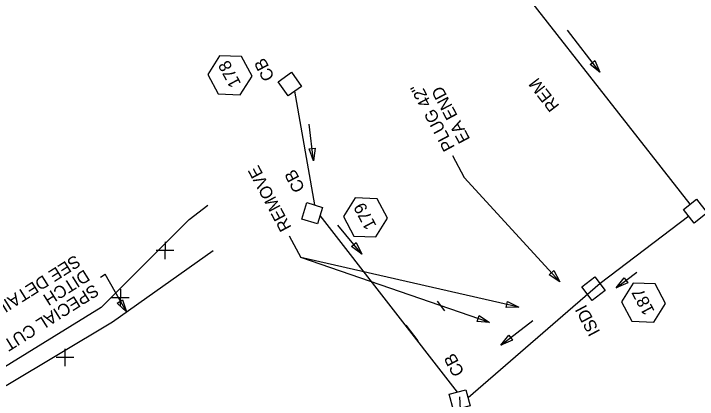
# Model space of a CAD drawing. Extents: x 2384780 to 2405432, y 547869 to 573706.
# Drawn here: x 2401953.5 to 2402230.7, y 571447.5 to 571604 of the extents above; entities that cross this region are included whole.
import ezdxf

# ---------------------------------------------------------------- set-up
doc = ezdxf.new("R2010")
doc.units = 0
for name, color, linetype in [('Old_Level_1', 7, 'Continuous'), ('Old_Level_18', 7, 'Continuous'), ('Old_Level_20', 7, 'Continuous'), ('Old_Level_22', 7, 'Continuous'), ('Old_Level_5', 7, 'Continuous'), ('Old_Level_63', 7, 'Continuous'), ('Old_Level_9', 7, 'Continuous')]:
    doc.layers.add(name, color=color, linetype=linetype)

# ---------------------------------------------------------------- blocks, each defined once
blk = doc.blocks.new('SPOT')
at = {"layer": 'Old_Level_1'}
for p, q in [((-5.48625, 4.61225), (5.48625, -4.61175)), ((-4.608, -5.326), (4.609, 5.325))]:
    blk.add_line(p, q, dxfattribs=at)

msp = doc.modelspace()

# ---------------------------------------------------------------- linework, layer by layer
at = {"layer": 'Old_Level_1'}
for p, q in [((2402227.76, 571526.65), (2402114.88, 571670.92)), ((2402075.52, 571526.38), (2402067.46, 571572.53)), ((2402133.48, 571450.45), (2402077.72, 571522.05)), ((2402227.26, 571521.82), (2402191.24, 571494.46)), ((2402191.24, 571494.46), (2402137.72, 571448.09)), ((2402136, 571416), (2402134.37, 571448.61))]:
    msp.add_line(p, q, dxfattribs=at)
at = {"layer": 'Old_Level_18'}
msp.add_lwpolyline([(2402034.39, 571507.82), (2401993.57, 571478.86), (2401950.35, 571453.03)], dxfattribs=at)
at = {"layer": 'Old_Level_20'}
for points in [[(2402036.97, 571586.92), (2402032.23, 571579.33), (2402036.43, 571571.43), (2402045.37, 571571.11), (2402050.11, 571578.7), (2402045.91, 571586.6)], [(2402091.9, 571529.24), (2402087.16, 571521.65), (2402091.36, 571513.75), (2402100.3, 571513.44), (2402105.04, 571521.03), (2402100.84, 571528.93)], [(2402204.65, 571494.69), (2402199.91, 571487.1), (2402204.11, 571479.2), (2402213.05, 571478.89), (2402217.79, 571486.48), (2402213.59, 571494.38)]]:
    msp.add_lwpolyline(points, close=True, dxfattribs=at)
at = {"layer": 'Old_Level_22'}
for p, q in [((2402125.15, 571487.41), (2402128.21, 571483.45)), ((2402112.49, 571477.63), (2402117.38, 571471.3))]:
    msp.add_line(p, q, dxfattribs=at)
at = {"layer": 'Old_Level_5'}
for p, q in [((2402191.21, 571580.24), (2402178.06, 571597.24)), ((2402075.09, 571544.32), (2402073.32, 571559.1)), ((2402131.47, 571546.42), (2402136.17, 571537.59)), ((2402174.91, 571495.24), (2402136.17, 571537.59)), ((2402094.59, 571506.47), (2402084.97, 571518.21)), ((2402065.22, 571513.88), (2402069.91, 571505.05)), ((2402158.26, 571484.9), (2402069.91, 571505.05)), ((2402146.48, 571478.7), (2402069.91, 571505.05)), ((2401988.7, 571497.1), (2401990.54, 571498.26)), ((2401999.19, 571482.98), (2401990.54, 571498.26)), ((2402197.84, 571492.75), (2402206.16, 571499.18)), ((2402151.04, 571469.47), (2402164.05, 571479.52))]:
    msp.add_line(p, q, dxfattribs=at)
for points in [[(2402189.14, 571584.96), (2402191.21, 571580.24), (2402187.17, 571583.43)], [(2402075.74, 571549.43), (2402075.09, 571544.32), (2402073.26, 571549.14)], [(2402092.38, 571511.13), (2402094.59, 571506.47), (2402090.45, 571509.55)], [(2402172.46, 571499.78), (2402174.91, 571495.24), (2402170.61, 571498.09)], [(2402202.56, 571494.82), (2402197.84, 571492.75), (2402201.03, 571496.8)], [(2401997.62, 571487.89), (2401999.19, 571482.98), (2401995.49, 571486.57)], [(2402153.66, 571487.23), (2402158.26, 571484.9), (2402153.11, 571484.79)], [(2402142.16, 571481.51), (2402146.48, 571478.7), (2402141.35, 571479.15)], [(2402155.77, 571471.54), (2402151.04, 571469.47), (2402154.24, 571473.52)]]:
    msp.add_lwpolyline(points, close=True, dxfattribs=at)
at = {"layer": 'Old_Level_63'}
msp.add_line((2402024.6, 571520.49), (2402032.14, 571526.28), dxfattribs=at)
msp.add_lwpolyline([(2402024.6, 571520.49), (2401988.97, 571484.82), (2401946.14, 571458.48)], dxfattribs=at)
at = {"layer": 'Old_Level_9'}
for points in [[(2402064.73, 571570.59), (2402060.67, 571576.33), (2402066.14, 571580.2), (2402070.2, 571574.46)], [(2402078.73, 571525.42), (2402076.72, 571518.69), (2402070.3, 571520.61), (2402072.32, 571527.34)], [(2402229.42, 571519.05), (2402225.11, 571524.6), (2402230.4, 571528.71), (2402234.71, 571523.16)], [(2402188.08, 571487.59), (2402183.79, 571493.15), (2402189.09, 571497.24), (2402193.38, 571491.68)], [(2402138.55, 571444.84), (2402131.75, 571443.09), (2402130.08, 571449.58), (2402136.88, 571451.33)]]:
    msp.add_lwpolyline(points, close=True, dxfattribs=at)

# ---------------------------------------------------------------- block references
at = {"layer": 'Old_Level_63', "xscale": 0.5, "yscale": 0.5, "rotation": -139.79421513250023}
for p in [(2402014.81, 571507.92), (2401996.71, 571488.75), (2401974.22, 571464.46)]:
    msp.add_blockref('SPOT', p, dxfattribs=at)

# ---------------------------------------------------------------- texts
at = {"layer": 'Old_Level_20'}
for s, p in [('178', (2402045.79, 571575.65)), ('179', (2402100.71, 571517.99)), ('187', (2402213.5, 571483.36))]:
    msp.add_text(s, height=5, rotation=117.9999, dxfattribs=at).set_placement(p)
at = {"layer": 'Old_Level_5'}
for s, rotation, p in [('CB', 117.9999, (2402059.41, 571578.26)), ('REM', 127.6794, (2402175, 571566.62)), ('PLUG 42"', 117.9999, (2402132.51, 571549.8)), ('EA END', 117.9999, (2402138.69, 571553.08)), ('REMOVE', 117.9999, (2402066.25, 571517.26)), ('CB', 117.9999, (2402071.72, 571533.1)), ('SEE DETAIL C', 212.2363, (2401978.45, 571506.31)), ('DITCH', 212.2363, (2401982.19, 571500.39)), ('SPECIAL CUT', 212.2363, (2401985.92, 571494.47)), ('ISDI', 117.9999, (2402191.42, 571474.88)), ('CB', 117.9999, (2402136.37, 571458.49))]:
    msp.add_text(s, height=5, rotation=rotation, dxfattribs=at).set_placement(p)

doc.saveas('drawing.dxf')
